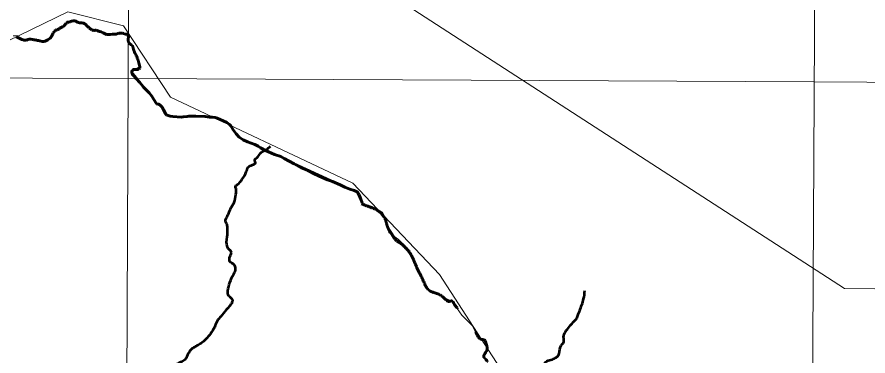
# Model space of a CAD drawing. Extents: x 553962 to 842807, y 8883888 to 9032388.
# Drawn here: x 806507 to 813326, y 9019514 to 9022228 of the extents above; entities that cross this region are included whole.
import ezdxf

# ---------------------------------------------------------------- set-up
doc = ezdxf.new("R2010")
doc.units = 0
doc.header["$LTSCALE"] = 200
doc.linetypes.add('LONG_DASH_SHORT_DASH', pattern=[9.9, 6, -1.2, 1.5, -1.2])
for name, color, linetype, lineweight in [('1', 7, 'Continuous', 13), ('24', 7, 'Continuous', 25), ('27', 7, 'Continuous', 13), ('35', 7, 'Continuous', 13), ('7', 7, 'LONG_DASH_SHORT_DASH', 60), ('8', 7, 'Continuous', 13)]:
    doc.layers.add(name, color=color, linetype=linetype, lineweight=lineweight)

msp = doc.modelspace()

# ---------------------------------------------------------------- linework, layer by layer
at = {"layer": '1'}
for points in [[(807407.9, 9024181.2), (807374.4, 9016205.7), (807342.6, 9009044.9)], [(812909, 9024054.6), (812864.8, 9016178), (812830.2, 9010325.8)], [(797439, 9021769.5), (807397.6, 9021735.5), (812895.9, 9021709.2), (820074.8, 9021665.1)]]:
    msp.add_lwpolyline(points, dxfattribs=at)
at = {"layer": '24', "lineweight": 53}
for points in [[(808227.9, 9019936.7), (808235.3, 9019961.1), (808205.4, 9019992.6), (808197.5, 9020036.8), (808213.3, 9020103), (808243.2, 9020170.8), (808259, 9020213.4), (808246.4, 9020245), (808213.3, 9020270.2), (808210.1, 9020301.7), (808219.6, 9020325.4), (808224.3, 9020349), (808207, 9020366.4), (808188, 9020405.8), (808192.8, 9020487.8), (808192.8, 9020533.5), (808189.6, 9020566.7), (808177, 9020593.5), (808189.6, 9020628.2), (808216.4, 9020688.3), (808246.4, 9020743.6), (808260.6, 9020808.3), (808262.2, 9020852.5), (808257.4, 9020870.8), (808276.3, 9020889.7), (808309.5, 9020927.6), (808344.2, 9020987.5), (808359.9, 9021025.4), (808393, 9021044.3), (808416.7, 9021060.1), (808412, 9021079), (808435.6, 9021109), (808465.6, 9021145.3), (808505, 9021167.4), (808538.1, 9021194.2)], [(810992.1, 9019813.6), (811015.6, 9019876.3), (811047, 9019970.4), (811057.4, 9020038.3)], [(808227.9, 9019936.7), (808215, 9019918.8), (808183.1, 9019882.8), (808141.2, 9019830), (808110.2, 9019792.1), (808091.3, 9019748.2), (808056.4, 9019692.3), (807980.4, 9019614.6), (807951.2, 9019597.3), (807924.2, 9019581.3), (807900, 9019563.7), (807882.7, 9019539.4), (807871.4, 9019515.8), (807858.1, 9019491.2), (807844.8, 9019478.2), (807807.5, 9019458.6), (807782.3, 9019445.3), (807747, 9019441.7), (807731.7, 9019432.7)], [(809882.3, 9018600.6), (809882.9, 9018619.2), (809881.4, 9018637.8), (809875.3, 9018661), (809871.9, 9018679.3), (809869.8, 9018689.5), (809871.3, 9018702.2), (809869.5, 9018720.2), (809865.5, 9018729), (809867.8, 9018735.9), (809867.8, 9018744.6), (809870.4, 9018751.3), (809869.2, 9018761.5), (809864.9, 9018763.5), (809864.3, 9018768.4), (809868.4, 9018775.4), (809876.5, 9018786.1), (809890.4, 9018798.1), (809904.1, 9018806.2), (809923.5, 9018815.2), (809935.4, 9018827.1), (809940.6, 9018838.1), (809942.4, 9018866.4), (809944.7, 9018874.2), (809953.1, 9018885.8), (809963, 9018896.6), (809972.2, 9018903.5), (809992.3, 9018911.4), (810007.9, 9018917.5), (810028, 9018929.7), (810051.5, 9018940.4), (810073.5, 9018955.5), (810103.1, 9018972.3), (810135.6, 9018986.9), (810157.1, 9018993.2), (810234.8, 9019008.9), (810315.8, 9019079.5), (810412.4, 9019147.4), (810509, 9019217.9), (810584.8, 9019293.7), (810626.5, 9019314.6), (810670.9, 9019309.4), (810697.1, 9019322.4), (810712.7, 9019364.2), (810723.2, 9019429.6), (810751.9, 9019471.4), (810796.3, 9019487), (810827.6, 9019502.7), (810845.9, 9019518.4), (810861.6, 9019586.3), (810887.7, 9019628.1), (810887.7, 9019677.8), (810908.6, 9019717), (810942.5, 9019761.4), (810992.1, 9019813.6)]]:
    msp.add_spline(points, degree=3, dxfattribs=at)
at = {"layer": '24'}
msp.add_spline([(808227.9, 9019936.7), (808215, 9019918.8), (808183.1, 9019882.8), (808141.2, 9019830), (808110.2, 9019792.1), (808091.3, 9019748.2), (808056.4, 9019692.3), (807980.4, 9019614.6), (807951.2, 9019597.3), (807924.2, 9019581.3), (807900, 9019563.7), (807882.7, 9019539.4), (807871.4, 9019515.8), (807858.1, 9019491.2), (807844.8, 9019478.2), (807807.5, 9019458.6), (807782.3, 9019445.3), (807747, 9019441.7), (807731.7, 9019432.7)], degree=3, dxfattribs=at)
at = {"layer": '27'}
msp.add_lwpolyline([(810243.6, 9019511.5), (810274.8, 9019563.8), (810254.8, 9019641), (810204, 9019662.9), (810153.8, 9019758.2), (810070.5, 9019841), (809995.2, 9019948.1), (809792.6, 9020055.6), (809736.6, 9020152.8), (809686.5, 9020258.6), (809636.5, 9020375.5), (809564.1, 9020447.9), (809486.2, 9020503.6), (809464, 9020592.6), (809436.1, 9020665), (809352.7, 9020709.6), (809269.2, 9020731.8), (809221.2, 9020833.1), (808298.3, 9021259.3), (808259.3, 9021298.3), (808231.5, 9021342.8), (808192.6, 9021387.4), (808125.8, 9021420.8), (808042.3, 9021437.5), (807908.8, 9021426.3), (807775.2, 9021426.3), (807704, 9021447.2), (807666.5, 9021510.8), (807626, 9021533.1), (807577.3, 9021606.8), (807430.2, 9021788.2), (807497, 9021838.3), (807441.3, 9021988.6), (807396.8, 9022016.5), (807396.8, 9022100), (807352.3, 9022100), (807252.2, 9022088.8), (807202.1, 9022100), (807149.5, 9022127), (807118.9, 9022118.7), (807088.3, 9022143.7), (807041, 9022188.2), (807002, 9022182.7), (806979.8, 9022199.4), (806907.4, 9022193.8), (806888, 9022157.6), (806810.1, 9022124.2), (806793.4, 9022088), (806760, 9022043.5), (806715.5, 9022029.6), (806629.2, 9022054.6), (806562.4, 9022035.1), (806509.6, 9022076.9), (806476.2, 9022076.9)], dxfattribs=at)
at = {"layer": '35'}
msp.add_lwpolyline([(810243.6, 9019511.5), (810274.8, 9019563.8), (810254.8, 9019641), (810204, 9019662.9), (810153.8, 9019758.2), (810070.5, 9019841), (809995.2, 9019948.1), (809792.6, 9020055.6), (809736.6, 9020152.8), (809686.5, 9020258.6), (809636.5, 9020375.5), (809564.1, 9020447.9), (809486.2, 9020503.6), (809464, 9020592.6), (809436.1, 9020665), (809352.7, 9020709.6), (809269.2, 9020731.8), (809221.2, 9020833.1), (808298.3, 9021259.3), (808259.3, 9021298.3), (808231.5, 9021342.8), (808192.6, 9021387.4), (808125.8, 9021420.8), (808042.3, 9021437.5), (807908.8, 9021426.3), (807775.2, 9021426.3), (807704, 9021447.2), (807666.5, 9021510.8), (807626, 9021533.1), (807577.3, 9021606.8), (807430.2, 9021788.2), (807497, 9021838.3), (807441.3, 9021988.6), (807396.8, 9022016.5), (807396.8, 9022100), (807352.3, 9022100), (807252.2, 9022088.8), (807202.1, 9022100), (807149.5, 9022127), (807118.9, 9022118.7), (807088.3, 9022143.7), (807041, 9022188.2), (807002, 9022182.7), (806979.8, 9022199.4), (806907.4, 9022193.8), (806888, 9022157.6), (806810.1, 9022124.2), (806793.4, 9022088), (806760, 9022043.5), (806715.5, 9022029.6), (806629.2, 9022054.6), (806562.4, 9022035.1), (806509.6, 9022076.9), (806476.2, 9022076.9)], dxfattribs=at)
at = {"layer": '7'}
for points in [[(806829.6, 9022126.5), (806834.3, 9022128.8), (806839.6, 9022132.3), (806844.4, 9022134.3), (806849.1, 9022137.9), (806855.1, 9022140.4), (806860.6, 9022143.9), (806865.4, 9022145.7), (806870.2, 9022149), (806875.4, 9022151), (806881.2, 9022154.1), (806884.4, 9022157.9), (806887.4, 9022161.9), (806890.9, 9022165.4), (806895.2, 9022170.7), (806897.9, 9022174.7), (806901.7, 9022179.5), (806907.7, 9022181.8), (806912.5, 9022183.8), (806916.7, 9022186.1), (806932.3, 9022191), (806936.8, 9022192.7), (806942.8, 9022194.5), (806948.8, 9022195), (806954.6, 9022197.1), (806961.4, 9022198.6), (806967.6, 9022198.4), (806972.4, 9022196.9), (806977.2, 9022195.2), (806981, 9022192.2), (806986, 9022189.4), (806991.3, 9022187.4), (807008.4, 9022182), (807013.6, 9022182), (807023.9, 9022181.6), (807029.7, 9022181.1), (807035.7, 9022179.6), (807040.5, 9022179.1), (807045, 9022177.4), (807049.6, 9022174.2), (807053.8, 9022171.4), (807057.9, 9022168.2), (807061.9, 9022164.4), (807064.7, 9022159.9), (807069.5, 9022156.2), (807072.8, 9022151.4), (807077.8, 9022148.4), (807081.6, 9022145.2), (807086.1, 9022139.9), (807090.1, 9022135.9), (807095.4, 9022132.9), (807103.7, 9022126.5), (807108.5, 9022125), (807114.6, 9022122.2), (807120.3, 9022120.8), (807126.3, 9022120.8), (807132.9, 9022122.8), (807137.6, 9022122.3), (807143.4, 9022120.6), (807149, 9022120.1), (807154.5, 9022117.1), (807160.5, 9022115.4), (807166.1, 9022113.2), (807171.1, 9022111.4), (807182.1, 9022108.5), (807193.7, 9022102.8), (807198.5, 9022101), (807202.3, 9022098), (807212.1, 9022092.8), (807217.6, 9022091.1), (807224.9, 9022089.6), (807231.2, 9022089.1), (807237.7, 9022088.9), (807254.5, 9022089), (807272.3, 9022090.1), (807287.9, 9022090.6), (807301.9, 9022091.7), (807315, 9022095.3), (807320.8, 9022097.3), (807326.5, 9022099.1), (807331.8, 9022099.6), (807342.1, 9022099.7), (807347.1, 9022099.4), (807352.6, 9022098.7), (807357.9, 9022096.7), (807363.9, 9022095), (807370.2, 9022092.2), (807377, 9022091.3), (807383.5, 9022091.3)], [(806503.4, 9022069.1), (806508.2, 9022066.1), (806512.9, 9022064.1), (806519.2, 9022061.8), (806524.3, 9022059.9), (806540.6, 9022051.2), (806545.9, 9022047.9), (806556.7, 9022044.7), (806563.7, 9022043.5), (806570.8, 9022043.5), (806576.8, 9022043.8), (806582.8, 9022043.8), (806587.3, 9022045.6), (806592.6, 9022047.4), (806598.1, 9022047.9), (806602.6, 9022049.7), (806607.7, 9022050), (806612.7, 9022050), (806618.5, 9022049.7), (806630.8, 9022048.8), (806637, 9022048.6), (806641.8, 9022046.8), (806647.8, 9022045.6), (806654.6, 9022044.6), (806659.2, 9022042.9), (806664.4, 9022041.4), (806669.2, 9022040.9), (806674.2, 9022040.7), (806679.5, 9022039), (806686.3, 9022037.5), (806691.1, 9022037), (806707.7, 9022031.6), (806721.2, 9022031.6), (806732.3, 9022034.7), (806737.3, 9022037.7), (806743.3, 9022039.5), (806749.6, 9022043.3), (806754.8, 9022046.8), (806772.1, 9022059.7), (806778.8, 9022065.3), (806783.1, 9022072.8), (806787.3, 9022078.9), (806789.6, 9022083.6), (806791.3, 9022088.2), (806792.8, 9022094.5), (806796.3, 9022100.5), (806799.8, 9022105.3), (806808, 9022114.8), (806812.5, 9022117.6), (806818.3, 9022121.7), (806823.6, 9022124.5), (806829.6, 9022126.5)], [(807464.1, 9021734.4), (807491.3, 9021704.4), (807521.5, 9021667.7), (807566.9, 9021620.4), (807587.8, 9021593.2), (807626, 9021533.1), (807640.3, 9021529.1), (807650.9, 9021524.8), (807662.8, 9021515.7), (807670.1, 9021505.9), (807681.9, 9021483.9), (807700, 9021451.2), (807708, 9021443.3), (807718, 9021438.4), (807733.1, 9021433.8), (807754.7, 9021430.7), (807821.4, 9021426.6), (807838.2, 9021427.7), (807870.2, 9021432.6), (807882.8, 9021433.8), (807902.8, 9021433.3), (807938.6, 9021435.2), (808014.7, 9021430.7), (808050.2, 9021426.5), (808074.4, 9021426.6), (808094.1, 9021423.2), (808110.2, 9021418.6), (808158.7, 9021397.9), (808188.6, 9021383.1), (808210.1, 9021367.7), (808220.6, 9021357.3), (808240, 9021324.9), (808263, 9021292.5), (808286, 9021266.8), (808318.1, 9021243.6), (808353.7, 9021228.5), (808413.2, 9021206.3), (808423.8, 9021202.7), (808438.6, 9021193.5), (808457.2, 9021181.8), (808503.5, 9021156.5), (808523.4, 9021148.6), (808571.3, 9021126.9), (808619.9, 9021110.4), (808648.8, 9021094.6), (808726.8, 9021051.4), (808784, 9021020.9), (808837.4, 9021000.4), (808887.8, 9020971.6), (808952.7, 9020943.7), (808995.5, 9020924.6), (809034.1, 9020910.7), (809096.1, 9020883.1), (809135, 9020865.6), (809174.6, 9020850.5), (809209, 9020838.6), (809233.4, 9020827.7), (809239.2, 9020823.1), (809247.8, 9020808.2), (809272.7, 9020739)]]:
    msp.add_lwpolyline(points, dxfattribs=at)
for points in [[(807383.3, 9022091.5), (807397.6, 9022077.2), (807397.6, 9022041.4), (807410.5, 9022014.2), (807433.4, 9021994.1), (807437.7, 9021979.8), (807444.9, 9021956.9), (807472.1, 9021896.7), (807483.5, 9021859.5), (807489.2, 9021838), (807492.1, 9021822.3), (807472.1, 9021807.9), (807430.6, 9021802.2), (807427.7, 9021782.2), (807464.1, 9021734.4)], [(809268.5, 9020732.5), (809348.4, 9020701.2), (809414.4, 9020666.5), (809442.2, 9020635.2), (809459.6, 9020604), (809473.5, 9020555.3), (809487.4, 9020524), (809515.2, 9020482.3), (809543, 9020440.7), (809581.2, 9020416.3), (809616, 9020385.1), (809650.7, 9020346.8), (809699.3, 9020246.1), (809741, 9020162.7), (809772.3, 9020093.2), (809807.1, 9020041.1), (809852.2, 9020020.2), (809890.4, 9020006.3), (809935.6, 9019971.6), (809966.9, 9019950.8), (809991.2, 9019954.2), (810012, 9019926.4), (810039.8, 9019891.7), (810098.9, 9019804.8), (810144.1, 9019770.1), (810175.3, 9019724.9), (810196.2, 9019676.3), (810224.5, 9019648.2), (810258.9, 9019636.3), (810263.2, 9019622.5), (810268.9, 9019605.3), (810270.8, 9019556.6), (810265.7, 9019547.7), (810248.4, 9019503.6), (810258.7, 9019492.1), (810285.6, 9019459.2), (810299.4, 9019448.2), (810314.3, 9019412.2), (810321.3, 9019332.3), (810328.2, 9019283.7), (810341.9, 9019253.3), (810362.9, 9019231.9), (810351.9, 9019189.9), (810345.2, 9019174.1), (810320.9, 9019149.3), (810298.5, 9019108.8), (810309.9, 9019080.1), (810356.2, 9019109.7), (810433, 9019171.8), (810448.3, 9019187), (810508.9, 9019226.6), (810581.9, 9019292.5), (810621, 9019316.3), (810682.6, 9019318.4), (810724.3, 9019318.4)]]:
    msp.add_spline(points, degree=3, dxfattribs=at)
at = {"layer": '8'}
for points in [[(829420.1, 9024549.3), (825115.6, 9024268.4), (822495.4, 9024174.8), (819454.2, 9020851.1), (817255.1, 9020008.5), (813137.7, 9020055.3), (808505.7, 9023051.3), (806492, 9023876)], [(805660, 9021660.8), (806914.8, 9022268.8), (807360.2, 9022157.4), (807736, 9021586.3), (809198.6, 9020898), (809893.6, 9020165.8), (810408.6, 9019372), (811863.8, 9019067.1), (812309.2, 9018621.4), (813395, 9017562.9), (813826.5, 9018663.2), (815491.8, 9018900.2), (816438.3, 9018621.7), (817301.3, 9018022.8), (818035.3, 9018342.9), (818818.6, 9019276.3), (819180.5, 9019401.6), (819987.9, 9019123.1), (820884.5, 9020834.2), (822012.5, 9021697.8), (822959.1, 9022839.8)]]:
    msp.add_lwpolyline(points, dxfattribs=at)

doc.saveas('drawing.dxf')
